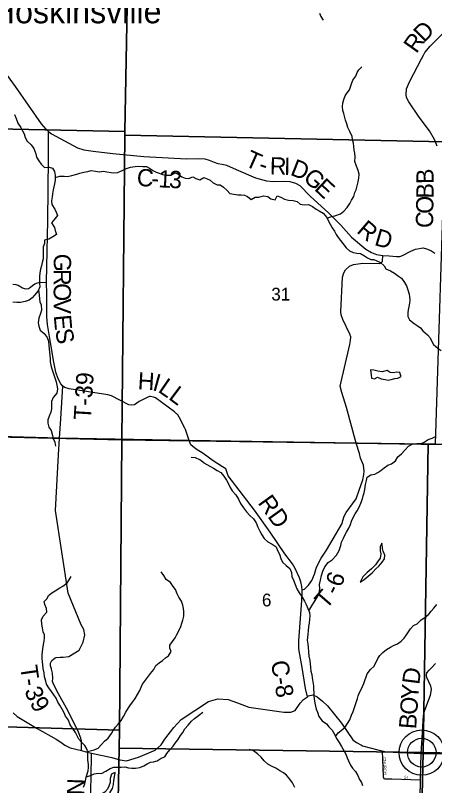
# Model space of a CAD drawing. Extents: x 2043100 to 2470832, y 443715 to 810583.
# Drawn here: x 2224382 to 2231654, y 633122 to 646463 of the extents above; entities that cross this region are included whole.
import ezdxf

# ---------------------------------------------------------------- set-up
doc = ezdxf.new("R2010")
doc.units = 0
for name, color, linetype in [('GM_X_County_Road', 7, 'Continuous'), ('GM_X_County_Road_Text', 7, 'Continuous'), ('GM_X_Minor_Lake', 7, 'Continuous'), ('GM_X_Minor_River', 7, 'Continuous'), ('GM_X_Section', 7, 'Continuous'), ('GM_X_Section_Text', 7, 'Continuous'), ('GM_X_State_Route', 7, 'Continuous'), ('GM_X_Township', 7, 'Continuous'), ('GM_X_Township_Road', 7, 'Continuous'), ('GM_X_Township_Road_Text', 7, 'Continuous'), ('GM_X_Township_ROW', 7, 'Continuous'), ('GM_X_Township_Subdivision', 7, 'Continuous'), ('GM_X_Township_Subdivision_Text', 7, 'Continuous'), ('GM_X_Unincorporated', 7, 'Continuous'), ('GM_X_Unincorporated_Location', 7, 'Continuous'), ('GM_X_Unincorporated_Text', 7, 'Continuous')]:
    doc.layers.add(name, color=color, linetype=linetype)

msp = doc.modelspace()

# ---------------------------------------------------------------- linework, layer by layer
at = {"layer": 'GM_X_County_Road'}
for points in [[(2224956, 644450), (2224914, 644494), (2224838, 644582), (2224385, 645230), (2223989, 645762), (2223757, 646104), (2223735, 646128), (2223685, 646186), (2223669, 646208), (2223655, 646256), (2223647, 646334)], [(2227181, 639559), (2227177, 639562), (2227141, 639594), (2226815, 639839), (2226779, 639851), (2226729, 639861), (2226709, 639860), (2226667, 639847), (2226531, 639777), (2226447, 639719), (2226403, 639709), (2226349, 639719), (2226051, 639874), (2225985, 639888), (2225315, 639997), (2225242, 640019), (2225203, 640043), (2225173, 640081), (2225125, 640165), (2225083, 640285), (2225049, 640456), (2224991, 640796), (2224940, 641108), (2224928, 641242), (2224928, 641641), (2224920, 641835), (2224930, 642121), (2224943, 642904), (2224954, 643995), (2224956, 644450)], [(2224956, 644450), (2225010, 644412), (2225232, 644288), (2225458, 644168), (2225568, 644132), (2225732, 644109), (2226074, 644071), (2226612, 644020), (2227349, 643981), (2227565, 643985), (2227667, 643981), (2227743, 643958), (2227831, 643922), (2227893, 643896), (2227967, 643886), (2228043, 643866), (2228211, 643792), (2228545, 643648), (2228737, 643595), (2228861, 643587), (2229025, 643591), (2229143, 643587), (2229243, 643555), (2229315, 643515), (2229497, 643330), (2229821, 643036), (2230025, 642830), (2230212, 642620), (2230462, 642416), (2230558, 642354), (2230646, 642324), (2230756, 642304), (2230866, 642296), (2230994, 642285), (2231050, 642289), (2231100, 642301), (2231244, 642377), (2231325, 642413), (2231457, 642434), (2231511, 642422), (2231591, 642392), (2231657, 642344)], [(2227332, 639290), (2227323, 639315), (2227221, 639506), (2227201, 639542), (2227181, 639559)], [(2229449, 634662), (2229416, 634803), (2229355, 635170), (2229307, 635458), (2229300, 635494), (2229300, 635632), (2229351, 636328), (2229357, 636450), (2229354, 636512), (2229350, 636569), (2229332, 636650), (2229309, 636718), (2229233, 636885), (2229187, 636961), (2229057, 637139), (2228799, 637512), (2228530, 637893), (2228071, 638485), (2228030, 638608), (2227975, 638645), (2227813, 638748), (2227642, 638872), (2227516, 638949), (2227427, 639024), (2227396, 639101), (2227332, 639290)], [(2231420, 633678), (2231451, 634129), (2231455, 634269), (2231459, 634314), (2231470, 634380), (2231580, 634690), (2231595, 634750), (2231600, 634792), (2231589, 634846), (2231519, 634994), (2231511, 635029), (2231518, 635074), (2231559, 635120), (2231601, 635159), (2231670, 635236)], [(2231405, 632905), (2231411, 633219), (2231420, 633678)]]:
    msp.add_lwpolyline(points, dxfattribs=at)
at = {"layer": 'GM_X_Minor_Lake'}
for points in [[(2230544, 640325), (2230554, 640237), (2230560, 640181), (2230610, 640169), (2230666, 640197), (2230728, 640167), (2230798, 640158), (2230850, 640146), (2230902, 640158), (2230962, 640172), (2231016, 640182), (2231072, 640207), (2231063, 640235)], [(2231063, 640235), (2231050, 640277), (2230998, 640282), (2230934, 640270), (2230882, 640278), (2230832, 640312), (2230744, 640291), (2230668, 640303), (2230598, 640317), (2230544, 640325)], [(2230752, 637231), (2230748, 637253), (2230741, 637321), (2230708, 637255), (2230710, 637189), (2230719, 637137), (2230711, 637063), (2230662, 637000), (2230626, 636948), (2230561, 636879), (2230485, 636811), (2230412, 636740), (2230361, 636648)], [(2230361, 636648), (2230432, 636690), (2230500, 636747), (2230569, 636809), (2230637, 636876), (2230688, 636920), (2230746, 636991), (2230785, 637049), (2230789, 637115), (2230760, 637181), (2230752, 637231)], [(2225879, 632972), (2225957, 632885), (2226019, 632869), (2226025, 632937), (2226026, 633009), (2226066, 633074), (2226083, 633142), (2226091, 633208), (2226102, 633272), (2226114, 633348), (2226073, 633331)], [(2226073, 633331), (2226048, 633320), (2226028, 633243), (2226029, 633177), (2226001, 633113), (2225982, 633063), (2225934, 633007), (2225879, 632972)]]:
    msp.add_lwpolyline(points, dxfattribs=at)
at = {"layer": 'GM_X_Minor_River'}
for points in [[(2229656, 646504), (2229682, 646446), (2229722, 646378)], [(2229788, 642951), (2229868, 642980), (2229924, 642991), (2230024, 643027), (2230080, 643073), (2230140, 643133), (2230182, 643202), (2230213, 643262), (2230251, 643326), (2230273, 643394), (2230291, 643444), (2230313, 643510), (2230326, 643578), (2230342, 643645), (2230346, 643711), (2230330, 643779), (2230298, 643853), (2230273, 643931), (2230275, 644011), (2230271, 644077), (2230257, 644131), (2230253, 644191), (2230246, 644247), (2230230, 644315), (2230224, 644365), (2230186, 644449), (2230148, 644521), (2230129, 644583), (2230111, 644647), (2230099, 644697), (2230077, 644762), (2230063, 644816), (2230057, 644883), (2230064, 644941), (2230078, 645005), (2230104, 645071), (2230136, 645123), (2230176, 645173), (2230195, 645225), (2230215, 645279), (2230235, 645343), (2230285, 645408), (2230309, 645472), (2230339, 645522), (2230394, 645574)], [(2224367, 644749), (2224397, 644675), (2224426, 644595), (2224476, 644519), (2224506, 644461), (2224532, 644409), (2224550, 644345), (2224588, 644283), (2224657, 644221), (2224705, 644157), (2224737, 644063), (2224751, 644009), (2224787, 643941), (2224830, 643888), (2224888, 643830), (2224966, 643836), (2225028, 643814), (2225062, 643756), (2225070, 643688), (2225074, 643608), (2225062, 643546), (2225047, 643496), (2225037, 643440), (2225027, 643372), (2225021, 643320), (2225007, 643252), (2225012, 643186), (2225064, 643108), (2225092, 643054), (2225112, 642996), (2225064, 642940), (2225008, 642867), (2225063, 642788), (2225073, 642736), (2225093, 642670), (2225033, 642629), (2224961, 642589), (2224889, 642569), (2224886, 642511), (2224866, 642453), (2224862, 642379), (2224864, 642322), (2224862, 642244), (2224849, 642182), (2224835, 642126), (2224819, 642068), (2224807, 642002), (2224803, 641938), (2224800, 641882), (2224802, 641818), (2224804, 641760), (2224776, 641690), (2224714, 641619), (2224674, 641569), (2224623, 641533), (2224551, 641509), (2224473, 641489), (2224407, 641488), (2224341, 641498)], [(2225072, 643657), (2225154, 643680), (2225230, 643679), (2225288, 643671), (2225364, 643691), (2225446, 643714), (2225502, 643730), (2225570, 643746), (2225640, 643758), (2225695, 643778), (2225775, 643765), (2225839, 643755), (2225909, 643765), (2225967, 643755), (2226041, 643740), (2226093, 643734), (2226157, 643744), (2226233, 643776), (2226307, 643813), (2226379, 643831), (2226463, 643845), (2226523, 643851), (2226595, 643848), (2226655, 643844), (2226711, 643816), (2226765, 643774), (2226825, 643748), (2226877, 643731), (2226937, 643709), (2227007, 643693), (2227077, 643695), (2227149, 643733), (2227203, 643718), (2227267, 643668), (2227327, 643646), (2227385, 643640), (2227461, 643666), (2227511, 643635), (2227583, 643613), (2227653, 643653), (2227711, 643631), (2227763, 643610), (2227815, 643564), (2227881, 643526), (2227935, 643528), (2227991, 643488), (2228056, 643432), (2228102, 643380), (2228174, 643367), (2228242, 643355), (2228296, 643353), (2228358, 643347), (2228408, 643328), (2228472, 643274), (2228542, 643316), (2228606, 643312), (2228688, 643335), (2228760, 643325), (2228814, 643283), (2228886, 643267), (2228924, 643335), (2228984, 643316), (2229052, 643280), (2229118, 643262), (2229198, 643256), (2229270, 643242), (2229324, 643195), (2229394, 643183), (2229466, 643187), (2229536, 643155), (2229602, 643108), (2229652, 643078), (2229720, 643038), (2229784, 642960), (2229807, 642908), (2229841, 642844), (2229879, 642782), (2229919, 642724), (2229949, 642670), (2229983, 642617), (2230021, 642565), (2230064, 642513), (2230122, 642439), (2230176, 642385), (2230242, 642357), (2230304, 642345), (2230370, 642340), (2230436, 642296), (2230492, 642262), (2230546, 642236), (2230598, 642232), (2230650, 642213), (2230716, 642183), (2230777, 642125), (2230807, 642073), (2230887, 642039), (2230959, 641998), (2231029, 641944), (2231081, 641910), (2231133, 641838), (2231165, 641778)], [(2224783, 641706), (2224796, 641620), (2224800, 641554), (2224805, 641504), (2224829, 641448), (2224835, 641358), (2224819, 641298), (2224791, 641219), (2224780, 641137), (2224788, 641077), (2224814, 641011), (2224882, 640950), (2224936, 640884), (2224957, 640822), (2224963, 640746), (2224969, 640684), (2224975, 640628), (2224981, 640578), (2224986, 640514), (2224988, 640460), (2224996, 640406), (2225016, 640340), (2225032, 640286), (2225048, 640234), (2225071, 640166), (2225089, 640114), (2225103, 640056), (2225111, 639996), (2225099, 639918), (2225037, 639847), (2225010, 639775), (2225008, 639707), (2225008, 639649), (2225000, 639589), (2224966, 639523), (2224947, 639459), (2224943, 639401), (2224961, 639333), (2225005, 639271), (2225027, 639185), (2225038, 639135), (2225066, 639071), (2225080, 639001)], [(2231165, 641778), (2231188, 641710), (2231210, 641636), (2231220, 641586), (2231224, 641536), (2231218, 641476), (2231205, 641416), (2231197, 641362), (2231187, 641308), (2231191, 641246), (2231221, 641190), (2231297, 641124), (2231349, 641094), (2231410, 641052), (2231452, 640999), (2231530, 640931), (2231576, 640875), (2231606, 640813), (2231634, 640761), (2231717, 640691), (2231769, 640657)], [(2230973, 638750), (2231018, 638817), (2231078, 638870), (2231138, 638934), (2231202, 639002), (2231276, 639044), (2231348, 639045), (2231420, 639047), (2231471, 639073), (2231543, 639119), (2231613, 639142), (2231671, 639168)], [(2227654, 638715), (2227582, 638763), (2227506, 638799), (2227434, 638807)], [(2229470, 636150), (2229526, 636234), (2229573, 636312), (2229614, 636373), (2229652, 636447), (2229665, 636533), (2229658, 636605), (2229672, 636682), (2229691, 636760), (2229714, 636834), (2229750, 636912), (2229809, 636987), (2229876, 637030), (2229950, 637114), (2229997, 637193), (2230026, 637281), (2230042, 637337), (2230071, 637406), (2230097, 637458), (2230124, 637512), (2230167, 637579), (2230195, 637647), (2230214, 637701), (2230248, 637775), (2230277, 637830), (2230311, 637882), (2230348, 637946), (2230377, 638013), (2230405, 638089), (2230416, 638139), (2230430, 638191), (2230441, 638253), (2230457, 638340), (2230472, 638404), (2230485, 638466), (2230549, 638504), (2230615, 638515), (2230669, 638546), (2230724, 638580), (2230778, 638627), (2230841, 638671), (2230905, 638698), (2230973, 638750)], [(2227654, 638715), (2227754, 638656), (2227818, 638619), (2227884, 638579), (2227946, 638544), (2228001, 638482), (2228044, 638413), (2228074, 638361), (2228109, 638285), (2228145, 638229), (2228208, 638158), (2228254, 638082), (2228285, 638010), (2228340, 637931), (2228392, 637863), (2228447, 637802), (2228515, 637740), (2228558, 637671), (2228590, 637597), (2228625, 637529), (2228655, 637465), (2228698, 637404), (2228764, 637342), (2228835, 637301), (2228903, 637257), (2228930, 637194), (2228966, 637128), (2228989, 637056), (2229013, 636990), (2229082, 636935), (2229144, 636885), (2229171, 636813), (2229177, 636743), (2229208, 636680), (2229233, 636606), (2229267, 636528), (2229306, 636458), (2229354, 636385), (2229399, 636315), (2229428, 636261), (2229454, 636189), (2229483, 636118), (2229489, 636060), (2229486, 636004), (2229478, 635937), (2229469, 635879), (2229462, 635803), (2229458, 635745), (2229449, 635691), (2229445, 635639), (2229454, 635569), (2229462, 635517), (2229465, 635439), (2229475, 635365), (2229488, 635287), (2229497, 635227), (2229503, 635173), (2229510, 635103), (2229522, 635045), (2229531, 634991), (2229541, 634921), (2229554, 634851), (2229556, 634787), (2229557, 634737), (2229561, 634679), (2229564, 634627), (2229574, 634551), (2229591, 634499), (2229601, 634447), (2229622, 634392), (2229648, 634320), (2229703, 634244), (2229777, 634193), (2229822, 634141), (2229880, 634082), (2229923, 634000), (2229954, 633938), (2229996, 633866), (2230037, 633799), (2230083, 633721), (2230116, 633665), (2230136, 633604), (2230163, 633548), (2230194, 633478), (2230228, 633424), (2230280, 633365), (2230325, 633295), (2230354, 633229), (2230384, 633175), (2230405, 633122)], [(2225636, 633712), (2225750, 633742), (2225818, 633768), (2225874, 633831), (2225931, 633891), (2225990, 633946), (2226050, 634022), (2226077, 634077), (2226119, 634133), (2226168, 634186), (2226218, 634248), (2226257, 634318), (2226296, 634391), (2226344, 634467), (2226381, 634518), (2226419, 634572), (2226460, 634630), (2226501, 634699), (2226539, 634767), (2226566, 634825), (2226590, 634876), (2226621, 634926), (2226673, 634994), (2226726, 635063), (2226785, 635134), (2226817, 635200), (2226874, 635248), (2226932, 635291), (2226985, 635333), (2227039, 635372), (2227084, 635442), (2227060, 635502), (2227059, 635556), (2227109, 635617), (2227156, 635679), (2227176, 635729), (2227209, 635790), (2227252, 635878), (2227270, 635936), (2227287, 635988), (2227307, 636059), (2227304, 636139), (2227300, 636191), (2227285, 636245), (2227263, 636314), (2227216, 636386), (2227190, 636444), (2227157, 636520), (2227120, 636571), (2227072, 636639), (2226995, 636694), (2226955, 636760), (2226912, 636822)], [(2225564, 633092), (2225586, 633150), (2225599, 633202), (2225613, 633268), (2225644, 633376), (2225653, 633437), (2225651, 633487), (2225642, 633567), (2225638, 633617), (2225641, 633677), (2225630, 633749), (2225586, 633814), (2225529, 633874), (2225483, 633929), (2225454, 633985), (2225424, 634043), (2225373, 634115), (2225333, 634172), (2225302, 634254), (2225254, 634326), (2225227, 634384), (2225201, 634437), (2225152, 634517), (2225120, 634569), (2225087, 634635), (2225047, 634692), (2225008, 634752), (2224962, 634818), (2224925, 634879), (2224909, 634933), (2224888, 635007), (2224879, 635075), (2224867, 635149), (2224856, 635211), (2224850, 635263), (2224845, 635329), (2224845, 635389), (2224850, 635441), (2224858, 635491), (2224869, 635567), (2224884, 635625), (2224890, 635680), (2224886, 635732), (2224867, 635783), (2224854, 635857), (2224840, 635917), (2224837, 635991), (2224867, 636058), (2224926, 636124), (2224923, 636190), (2224893, 636256), (2224880, 636310), (2224932, 636364), (2224955, 636417), (2225015, 636463), (2225073, 636498), (2225156, 636550), (2225208, 636575), (2225279, 636632), (2225315, 636684), (2225352, 636746)], [(2229937, 633973), (2229979, 634036), (2230032, 634075), (2230104, 634132), (2230143, 634196), (2230181, 634262), (2230210, 634341), (2230239, 634405), (2230265, 634473), (2230296, 634560), (2230315, 634628), (2230331, 634678), (2230352, 634734), (2230380, 634784), (2230405, 634839), (2230425, 634889), (2230444, 634945), (2230466, 635005), (2230485, 635060), (2230541, 635132), (2230606, 635193), (2230671, 635325), (2230704, 635376), (2230758, 635430), (2230819, 635479), (2230889, 635517), (2230943, 635546), (2231008, 635580), (2231072, 635623), (2231127, 635678), (2231165, 635732), (2231204, 635786), (2231238, 635839), (2231289, 635895), (2231349, 635926), (2231421, 635994), (2231484, 636031), (2231554, 636092), (2231593, 636146), (2231639, 636196), (2231690, 636261)], [(2225614, 633274), (2225684, 633297), (2225748, 633327), (2225820, 633338), (2225878, 633332), (2225954, 633371), (2226027, 633418), (2226091, 633444), (2226163, 633441), (2226215, 633439), (2226283, 633448), (2226347, 633431), (2226401, 633421), (2226467, 633422), (2226542, 633438), (2226608, 633465), (2226670, 633497), (2226726, 633530), (2226777, 633536), (2226841, 633551), (2226909, 633598), (2226973, 633622), (2227012, 633679), (2227061, 633739), (2227117, 633804), (2227152, 633858), (2227198, 633914), (2227245, 633987), (2227285, 634039), (2227324, 634106), (2227379, 634166), (2227439, 634237), (2227490, 634283), (2227560, 634338), (2227631, 634392)], [(2229228, 633089), (2229187, 633167), (2229144, 633233), (2229084, 633304), (2229033, 633344), (2228969, 633377), (2228899, 633423), (2228837, 633454), (2228762, 633496), (2228698, 633551), (2228647, 633613), (2228583, 633672), (2228513, 633724), (2228442, 633745)]]:
    msp.add_lwpolyline(points, dxfattribs=at)
at = {"layer": 'GM_X_Section'}
for points in [[(2221050, 649972), (2226377, 649831), (2226379, 649711), (2226283, 644450), (2221000, 644559)], [(2226379, 649711), (2231937, 649641), (2231831, 644275), (2226282, 644388), (2226283, 644450)], [(2226283, 644450), (2226282, 644388), (2226228, 639113), (2220911, 639240), (2221000, 644559)], [(2231831, 644275), (2231663, 639042), (2231545, 639036), (2226228, 639113), (2226282, 644388)], [(2220911, 639240), (2226228, 639113), (2226188, 634081), (2220839, 634237)], [(2226228, 639113), (2231545, 639036), (2231454, 633695), (2226180, 633768), (2226188, 634081)], [(2231545, 639036), (2231663, 639042), (2236824, 638967), (2236741, 633590), (2231454, 633695)], [(2220839, 634237), (2226188, 634081), (2226180, 633768), (2226084, 628695), (2220732, 628876)], [(2226180, 633768), (2231454, 633695), (2231334, 628548), (2226085, 628619), (2226084, 628695)], [(2231454, 633695), (2236741, 633590), (2236671, 628461), (2231334, 628548)]]:
    msp.add_lwpolyline(points, close=True, dxfattribs=at)
at = {"layer": 'GM_X_State_Route'}
for points in [[(2224343, 634381), (2224414, 634320), (2224763, 634110), (2225089, 633928), (2225169, 633872), (2225242, 633820), (2225333, 633775), (2225527, 633727), (2225607, 633707), (2225701, 633686), (2226057, 633607), (2226194, 633566), (2226309, 633552), (2226519, 633615), (2226807, 633735), (2226911, 633826), (2226975, 633925), (2227131, 634129), (2227256, 634268), (2227731, 634577), (2227894, 634625), (2228075, 634612), (2228238, 634558), (2228432, 634478), (2229036, 634391), (2229160, 634394), (2229236, 634425), (2229323, 634548), (2229382, 634611), (2229449, 634662), (2229466, 634675), (2229540, 634693), (2229619, 634662), (2229708, 634586), (2229794, 634504), (2230037, 634205), (2230236, 633912), (2230297, 633868), (2230386, 633821)], [(2230386, 633821), (2230406, 633810), (2230670, 633740), (2230745, 633723), (2230813, 633709), (2231420, 633678)], [(2231420, 633678), (2231522, 633676), (2232439, 633660), (2232639, 633664), (2232746, 633698), (2232788, 633712), (2232851, 633736)]]:
    msp.add_lwpolyline(points, dxfattribs=at)
at = {"layer": 'GM_X_Township'}
for points in [[(2232922, 639010), (2230294, 639053), (2227396, 639101), (2225150, 639138), (2223066, 639197), (2220927, 639237), (2220986, 642635), (2221044, 645934), (2221048, 648018), (2221149, 653364), (2221175, 657999), (2221192, 660299)], [(2209978, 623419), (2210251, 634591), (2210262, 635532), (2210324, 639312), (2210330, 639454), (2210327, 639538), (2216075, 639353), (2219619, 639266), (2220927, 639237), (2223066, 639197), (2225150, 639138), (2227396, 639101), (2230294, 639053), (2232922, 639010), (2234149, 638992), (2234149, 638924), (2234163, 635123), (2234172, 633589), (2234072, 630720)]]:
    msp.add_lwpolyline(points, dxfattribs=at)
at = {"layer": 'GM_X_Township_Road'}
for points in [[(2231698, 644200), (2231652, 644312), (2231564, 644464), (2231386, 644700), (2231205, 644966), (2231169, 645042), (2231159, 645094), (2231169, 645192), (2231221, 645310), (2231425, 645709), (2231461, 645773), (2231485, 645819), (2231579, 645932), (2232084, 646431)], [(2230293, 639056), (2230125, 639671), (2230044, 639931), (2230014, 640040), (2230181, 640760), (2230196, 640833), (2230199, 640894), (2230185, 640942), (2230063, 641198), (2230033, 641278), (2230025, 641326), (2230054, 641929), (2230080, 642003), (2230110, 642053), (2230180, 642121), (2230248, 642149), (2230408, 642170), (2230706, 642166), (2230728, 642174), (2230750, 642200), (2230756, 642304)], [(2224920, 641835), (2224784, 641831), (2224744, 641821), (2224718, 641807), (2224682, 641780), (2224646, 641750), (2224610, 641726), (2224570, 641718), (2224508, 641738), (2224428, 641782), (2224394, 641798), (2224338, 641802)], [(2225170, 639475), (2225203, 640043)], [(2229354, 636512), (2229400, 636527), (2229469, 636596), (2229524, 636675), (2229570, 636786), (2229607, 636905), (2229684, 637060), (2229781, 637202), (2229896, 637394), (2230048, 637664), (2230061, 637711), (2230084, 637791), (2230122, 637854), (2230228, 638000), (2230292, 638089), (2230344, 638240), (2230410, 638421), (2230426, 638511), (2230430, 638567), (2230421, 638674), (2230367, 638794), (2230350, 638872), (2230294, 639053), (2230293, 639056)], [(2225103, 634765), (2225102, 634767), (2225077, 634812), (2225035, 634894), (2225029, 634926), (2225034, 634982), (2225026, 635068), (2225008, 635140), (2225007, 635142)], [(2225527, 633727), (2225532, 633812), (2225532, 633889), (2225515, 633945), (2225475, 634049), (2225299, 634414), (2225103, 634765)], [(2225688, 632902), (2225698, 633248), (2225701, 633686)]]:
    msp.add_lwpolyline(points, dxfattribs=at)
at = {"layer": 'GM_X_Township_ROW'}
for points in [[(2225133, 638850), (2225150, 639138), (2225170, 639475), (2225170, 639475)], [(2225007, 635142), (2224993, 635196), (2224991, 635242), (2225015, 635286), (2225071, 635335), (2225091, 635343), (2225161, 635347), (2225213, 635345), (2225307, 635360), (2225486, 635465), (2225560, 635607), (2225587, 635734), (2225567, 635826), (2225521, 635908), (2225296, 636457), (2225076, 637888), (2225133, 638850)]]:
    msp.add_lwpolyline(points, dxfattribs=at)
at = {"layer": 'GM_X_Township_Subdivision'}
msp.add_lwpolyline([(2230745, 633723), (2230760, 633273), (2230772, 633245), (2230792, 633239), (2230910, 633240), (2231411, 633219)], dxfattribs=at)
at = {"layer": 'GM_X_Unincorporated'}
for radius in [393, 249]:
    msp.add_circle((2231431, 633693), radius, dxfattribs=at)
at = {"layer": 'GM_X_Unincorporated_Location'}
msp.add_line((2231431, 633693), (2231431, 633693), dxfattribs=at)

# ---------------------------------------------------------------- texts
at = {"layer": 'GM_X_County_Road_Text'}
for s, rotation, p in [('T', 335.9657, (2228344, 643865)), ('R', 358.7704, (2228793, 643708)), ('I', 358.7353, (2229039, 643702)), ('D', 338.6193, (2229135, 643705)), ('-', 342.1053, (2228582, 643761)), ('C', 355.5618, (2226480, 643513)), ('1', 356.9346, (2226857, 643486)), ('3', 356.982, (2227042, 643476)), ('G', 318.3583, (2229357, 643623)), ('-', 356.8199, (2226733, 643493)), ('E', 316.6518, (2229553, 643450)), ('R', 319.3759, (2230287, 642713)), ('D', 343.9363, (2230595, 642488)), ('G', 269.7669, (2225049, 642335)), ('R', 269.7678, (2225048, 642071)), ('O', 269.771, (2225047, 641825)), ('V', 269.9342, (2225046, 641560)), ('E', 275.3013, (2225047, 641265)), ('S', 279.9369, (2225071, 641015)), ('H', 356.7088, (2226499, 639986)), ('I', 344.4717, (2226746, 639974)), ('L', 325.529, (2226841, 639952)), ('L', 323.0693, (2227024, 639827)), ('RD', 305.5949, (2228578, 638020)), ('C-8', 279.6887, (2228812, 635265)), ('D', 82.6798, (2231387, 634862)), ('Y', 85.9167, (2231369, 634603)), ('O', 85.9312, (2231350, 634340)), ('B', 85.9336, (2231333, 634094))]:
    msp.add_text(s, height=300, rotation=rotation, dxfattribs=at).set_placement(p)
at = {"layer": 'GM_X_Section_Text'}
for s, height, p in [('31', 220.8, (2228822, 641524)), ('6', 221, (2228659, 636226))]:
    msp.add_text(s, height=height, rotation=0, dxfattribs=at).set_placement(p)
at = {"layer": 'GM_X_Township_Road_Text'}
for s, rotation, p in [('D', 45.7315, (2231472, 645981)), ('R', 54.6751, (2231338, 645790)), ('B', 90.5201, (2231638, 643543)), ('B', 89.2604, (2231635, 643289)), ('O', 89.0953, (2231631, 643024)), ('C', 89.0945, (2231627, 642778)), ('T-39', 86.4683, (2225692, 639448)), ('6', 69.6368, (2230034, 636544)), ('T', 49.131, (2229773, 636164)), ('-', 63.5737, (2229965, 636402)), ('T', 278.2913, (2224463, 635186)), ('-', 278.949, (2224496, 634960)), ('3', 291.5195, (2224534, 634769)), ('9', 300.1787, (2224624, 634553)), ('N', 88.0072, (2225575, 632952))]:
    msp.add_text(s, height=300, rotation=rotation, dxfattribs=at).set_placement(p)
at = {"layer": 'GM_X_Township_Subdivision_Text'}
for s, rotation, p in [('CHURCH', 271.9775, (2230760, 633611)), ('ST', 0, (2231121, 633241))]:
    msp.add_text(s, height=50, rotation=rotation, dxfattribs=at).set_placement(p)
at = {"layer": 'GM_X_Unincorporated_Text'}
msp.add_text('Hoskinsville', height=416.67, rotation=0, dxfattribs=at).set_placement((2223975, 646326))

doc.saveas('drawing.dxf')
